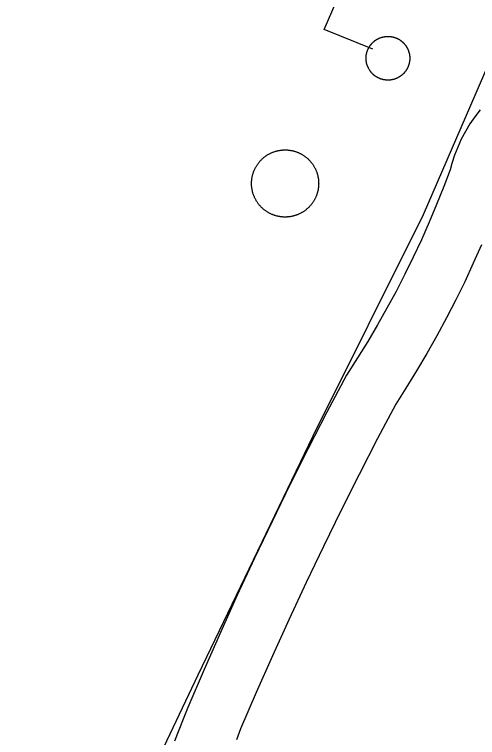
# Model space of a CAD drawing. Extents: x 3704301 to 3742427, y 506229 to 532009.
# Drawn here: x 3721670.4 to 3721914, y 524795 to 525175 of the extents above; entities that cross this region are included whole.
import ezdxf

# ---------------------------------------------------------------- set-up
doc = ezdxf.new("R2010")
doc.units = 0
for name, color, linetype in [('V-DOMW-TANK', 7, 'Continuous'), ('V-ROAD-CNTR', 7, 'Continuous'), ('V-UTIL-LINE', 7, 'Continuous')]:
    doc.layers.add(name, color=color, linetype=linetype)

msp = doc.modelspace()

# ---------------------------------------------------------------- linework, layer by layer
at = {"layer": 'V-DOMW-TANK'}
for points in [[(3721855.47, 525153.46), (3721855.5, 525153.66), (3721855.53, 525153.85), (3721855.57, 525154.05), (3721855.61, 525154.25), (3721855.65, 525154.44), (3721855.69, 525154.64), (3721855.74, 525154.83), (3721855.79, 525155.03), (3721855.85, 525155.22), (3721855.91, 525155.41), (3721855.97, 525155.6), (3721856.04, 525155.79), (3721856.11, 525155.98), (3721856.18, 525156.17), (3721856.25, 525156.35), (3721856.33, 525156.54), (3721856.41, 525156.72), (3721856.5, 525156.9), (3721856.59, 525157.08), (3721856.68, 525157.26), (3721856.77, 525157.44), (3721856.87, 525157.61), (3721856.97, 525157.79), (3721857.08, 525157.96), (3721857.18, 525158.13), (3721857.29, 525158.3), (3721857.4, 525158.46), (3721857.52, 525158.63), (3721857.64, 525158.79), (3721857.76, 525158.95), (3721857.88, 525159.11), (3721858.01, 525159.26), (3721858.14, 525159.42), (3721858.27, 525159.57), (3721858.4, 525159.72), (3721858.54, 525159.86), (3721858.68, 525160.01), (3721858.82, 525160.15), (3721858.97, 525160.29), (3721859.11, 525160.42), (3721859.26, 525160.56), (3721859.42, 525160.69), (3721859.57, 525160.82), (3721859.73, 525160.95), (3721859.88, 525161.07), (3721860.04, 525161.19), (3721860.21, 525161.31), (3721860.37, 525161.42), (3721860.54, 525161.53), (3721860.71, 525161.64), (3721860.88, 525161.74), (3721861.05, 525161.85), (3721861.22, 525161.95), (3721861.4, 525162.05), (3721861.58, 525162.14), (3721861.75, 525162.23), (3721861.94, 525162.32), (3721862.12, 525162.4), (3721862.3, 525162.48), (3721862.48, 525162.56), (3721862.67, 525162.64), (3721862.86, 525162.71), (3721863.05, 525162.78), (3721863.24, 525162.84), (3721863.43, 525162.9), (3721863.62, 525162.96), (3721863.81, 525163.02), (3721864.01, 525163.07), (3721864.2, 525163.11), (3721864.4, 525163.16), (3721864.59, 525163.2), (3721864.79, 525163.24), (3721864.99, 525163.27), (3721865.19, 525163.3), (3721865.39, 525163.33), (3721865.58, 525163.35), (3721865.79, 525163.38), (3721865.98, 525163.39), (3721866.18, 525163.41), (3721866.39, 525163.42), (3721866.59, 525163.43), (3721866.78, 525163.43), (3721866.98, 525163.43), (3721867.19, 525163.42), (3721867.39, 525163.42), (3721867.59, 525163.4), (3721867.79, 525163.39), (3721867.99, 525163.37), (3721868.19, 525163.35), (3721868.39, 525163.33), (3721868.58, 525163.3), (3721868.78, 525163.27), (3721868.98, 525163.23), (3721869.18, 525163.19), (3721869.37, 525163.15), (3721869.57, 525163.1), (3721869.76, 525163.06), (3721869.96, 525163), (3721870.15, 525162.95), (3721870.34, 525162.89)], [(3721870.34, 525162.89), (3721870.53, 525162.83), (3721870.72, 525162.76), (3721870.91, 525162.69), (3721871.1, 525162.62), (3721871.28, 525162.54), (3721871.47, 525162.47), (3721871.65, 525162.38), (3721871.83, 525162.3), (3721872.01, 525162.21), (3721872.19, 525162.12), (3721872.37, 525162.02), (3721872.54, 525161.93), (3721872.71, 525161.82), (3721872.89, 525161.72), (3721873.06, 525161.61), (3721873.23, 525161.51), (3721873.39, 525161.39), (3721873.56, 525161.28), (3721873.72, 525161.16), (3721873.88, 525161.04), (3721874.03, 525160.91), (3721874.19, 525160.79), (3721874.34, 525160.66), (3721874.5, 525160.53), (3721874.64, 525160.39), (3721874.79, 525160.26), (3721874.94, 525160.11), (3721875.08, 525159.97), (3721875.22, 525159.83), (3721875.35, 525159.68), (3721875.49, 525159.53), (3721875.62, 525159.38), (3721875.75, 525159.23), (3721875.87, 525159.07), (3721875.99, 525158.91), (3721876.12, 525158.75), (3721876.23, 525158.59), (3721876.35, 525158.43), (3721876.46, 525158.26), (3721876.57, 525158.09), (3721876.67, 525157.92), (3721876.78, 525157.75), (3721876.88, 525157.58), (3721876.97, 525157.4), (3721877.07, 525157.22), (3721877.16, 525157.04), (3721877.25, 525156.86), (3721877.33, 525156.68), (3721877.41, 525156.5), (3721877.49, 525156.31), (3721877.56, 525156.13), (3721877.64, 525155.94), (3721877.7, 525155.75), (3721877.77, 525155.56), (3721877.83, 525155.37), (3721877.89, 525155.18), (3721877.94, 525154.98), (3721878, 525154.79), (3721878.04, 525154.6), (3721878.09, 525154.4), (3721878.13, 525154.2), (3721878.17, 525154.01), (3721878.2, 525153.81), (3721878.23, 525153.61), (3721878.26, 525153.41), (3721878.28, 525153.21), (3721878.3, 525153.01), (3721878.32, 525152.81), (3721878.33, 525152.61), (3721878.35, 525152.41), (3721878.35, 525152.21), (3721878.35, 525152.01), (3721878.35, 525151.81), (3721878.35, 525151.61), (3721878.34, 525151.41), (3721878.33, 525151.21), (3721878.32, 525151.01), (3721878.3, 525150.81), (3721878.28, 525150.61), (3721878.25, 525150.41), (3721878.23, 525150.21), (3721878.19, 525150.01), (3721878.16, 525149.82), (3721878.12, 525149.62), (3721878.08, 525149.43), (3721878.03, 525149.23), (3721877.98, 525149.04), (3721877.93, 525148.84), (3721877.88, 525148.65), (3721877.82, 525148.46), (3721877.75, 525148.27), (3721877.69, 525148.08), (3721877.62, 525147.89), (3721877.55, 525147.7), (3721877.47, 525147.52), (3721877.39, 525147.33), (3721877.31, 525147.15), (3721877.23, 525146.97), (3721877.14, 525146.79), (3721877.05, 525146.61)], [(3721859.85, 525142.83), (3721859.69, 525142.95), (3721859.53, 525143.08), (3721859.38, 525143.21), (3721859.23, 525143.34), (3721859.08, 525143.48), (3721858.93, 525143.61), (3721858.79, 525143.75), (3721858.65, 525143.9), (3721858.51, 525144.04), (3721858.37, 525144.19), (3721858.24, 525144.34), (3721858.11, 525144.49), (3721857.98, 525144.64), (3721857.85, 525144.8), (3721857.73, 525144.96), (3721857.61, 525145.12), (3721857.49, 525145.28), (3721857.38, 525145.44), (3721857.27, 525145.61), (3721857.16, 525145.78), (3721857.05, 525145.95), (3721856.95, 525146.12), (3721856.85, 525146.3), (3721856.75, 525146.47), (3721856.66, 525146.65), (3721856.57, 525146.83), (3721856.48, 525147.01), (3721856.4, 525147.19), (3721856.31, 525147.37), (3721856.23, 525147.56), (3721856.16, 525147.74), (3721856.09, 525147.93), (3721856.02, 525148.12), (3721855.96, 525148.31), (3721855.9, 525148.5), (3721855.84, 525148.69), (3721855.78, 525148.89), (3721855.73, 525149.08), (3721855.68, 525149.27), (3721855.64, 525149.47), (3721855.6, 525149.67), (3721855.56, 525149.86), (3721855.52, 525150.06), (3721855.49, 525150.26), (3721855.46, 525150.46), (3721855.44, 525150.65), (3721855.42, 525150.86), (3721855.4, 525151.06), (3721855.39, 525151.26), (3721855.38, 525151.46), (3721855.37, 525151.66), (3721855.37, 525151.86), (3721855.37, 525152.06), (3721855.38, 525152.26), (3721855.38, 525152.46), (3721855.39, 525152.66), (3721855.41, 525152.86), (3721855.42, 525153.06), (3721855.45, 525153.26), (3721855.47, 525153.46)], [(3721877.05, 525146.61), (3721876.95, 525146.43), (3721876.85, 525146.26), (3721876.75, 525146.08), (3721876.65, 525145.91), (3721876.54, 525145.74), (3721876.43, 525145.57), (3721876.32, 525145.41), (3721876.21, 525145.24), (3721876.09, 525145.08), (3721875.97, 525144.92), (3721875.84, 525144.76), (3721875.72, 525144.61), (3721875.59, 525144.45), (3721875.46, 525144.3), (3721875.32, 525144.15), (3721875.18, 525144.01), (3721875.04, 525143.86), (3721874.9, 525143.72), (3721874.76, 525143.58), (3721874.61, 525143.45), (3721874.46, 525143.31), (3721874.31, 525143.18), (3721874.16, 525143.05), (3721874, 525142.93), (3721873.84, 525142.8), (3721873.68, 525142.68), (3721873.52, 525142.57), (3721873.35, 525142.45), (3721873.19, 525142.34), (3721873.02, 525142.23), (3721872.85, 525142.12), (3721872.68, 525142.02), (3721872.5, 525141.92), (3721872.33, 525141.82), (3721872.15, 525141.73), (3721871.97, 525141.64), (3721871.79, 525141.55), (3721871.61, 525141.47), (3721871.43, 525141.39), (3721871.24, 525141.31), (3721871.05, 525141.23), (3721870.87, 525141.16), (3721870.68, 525141.09), (3721870.49, 525141.03), (3721870.3, 525140.97), (3721870.1, 525140.91), (3721869.91, 525140.85), (3721869.72, 525140.8), (3721869.52, 525140.75), (3721869.33, 525140.71), (3721869.13, 525140.67), (3721868.93, 525140.63), (3721868.74, 525140.6), (3721868.54, 525140.57), (3721868.34, 525140.54), (3721868.14, 525140.51), (3721867.94, 525140.49), (3721867.74, 525140.47), (3721867.54, 525140.46), (3721867.34, 525140.45), (3721867.14, 525140.45), (3721866.94, 525140.44), (3721866.74, 525140.44), (3721866.54, 525140.45), (3721866.34, 525140.45), (3721866.14, 525140.46), (3721865.94, 525140.48), (3721865.74, 525140.5), (3721865.54, 525140.52), (3721865.34, 525140.54), (3721865.14, 525140.57), (3721864.94, 525140.6), (3721864.75, 525140.64), (3721864.55, 525140.68), (3721864.35, 525140.72), (3721864.16, 525140.77), (3721863.96, 525140.81), (3721863.77, 525140.87), (3721863.58, 525140.92), (3721863.39, 525140.98), (3721863.19, 525141.04), (3721863.01, 525141.11), (3721862.82, 525141.18), (3721862.63, 525141.25), (3721862.44, 525141.32), (3721862.26, 525141.41), (3721862.07, 525141.49), (3721861.89, 525141.57), (3721861.71, 525141.66), (3721861.54, 525141.75), (3721861.36, 525141.84), (3721861.18, 525141.94), (3721861.01, 525142.04), (3721860.84, 525142.15), (3721860.67, 525142.26), (3721860.5, 525142.36), (3721860.33, 525142.48), (3721860.17, 525142.59), (3721860.01, 525142.71), (3721859.85, 525142.83)], [(3721796.96, 525093.95), (3721797.1, 525094.22), (3721797.24, 525094.49), (3721797.39, 525094.77), (3721797.54, 525095.03), (3721797.7, 525095.3), (3721797.87, 525095.56), (3721798.03, 525095.82), (3721798.2, 525096.07), (3721798.38, 525096.33), (3721798.56, 525096.58), (3721798.74, 525096.82), (3721798.93, 525097.07), (3721799.12, 525097.31), (3721799.32, 525097.55), (3721799.52, 525097.78), (3721799.73, 525098.01), (3721799.94, 525098.23), (3721800.15, 525098.46), (3721800.37, 525098.68), (3721800.59, 525098.89), (3721800.81, 525099.1), (3721801.04, 525099.31), (3721801.27, 525099.51), (3721801.51, 525099.71), (3721801.75, 525099.9), (3721801.99, 525100.09), (3721802.23, 525100.28), (3721802.48, 525100.46), (3721802.73, 525100.64), (3721802.99, 525100.81), (3721803.25, 525100.98), (3721803.51, 525101.15), (3721803.77, 525101.31), (3721804.04, 525101.46), (3721804.31, 525101.61), (3721804.58, 525101.76), (3721804.85, 525101.9), (3721805.13, 525102.03), (3721805.41, 525102.17), (3721805.69, 525102.29), (3721805.97, 525102.42), (3721806.26, 525102.53), (3721806.54, 525102.64), (3721806.83, 525102.75), (3721807.12, 525102.85), (3721807.42, 525102.95), (3721807.71, 525103.04), (3721808.01, 525103.12), (3721808.3, 525103.2), (3721808.6, 525103.28), (3721808.9, 525103.35), (3721809.2, 525103.42), (3721809.51, 525103.48), (3721809.81, 525103.53), (3721810.11, 525103.58), (3721810.42, 525103.62), (3721810.72, 525103.66), (3721811.03, 525103.7), (3721811.34, 525103.72), (3721811.64, 525103.75), (3721811.95, 525103.76), (3721812.26, 525103.78), (3721812.57, 525103.78), (3721812.88, 525103.78), (3721813.18, 525103.78), (3721813.49, 525103.77), (3721813.8, 525103.75), (3721814.11, 525103.73), (3721814.41, 525103.71), (3721814.72, 525103.68), (3721815.02, 525103.64), (3721815.33, 525103.6), (3721815.64, 525103.55), (3721815.94, 525103.5), (3721816.24, 525103.44), (3721816.54, 525103.38), (3721816.84, 525103.31), (3721817.14, 525103.24), (3721817.44, 525103.16), (3721817.74, 525103.07), (3721818.03, 525102.99), (3721818.32, 525102.89), (3721818.62, 525102.79), (3721818.91, 525102.69), (3721819.2, 525102.58), (3721819.48, 525102.46), (3721819.76, 525102.35), (3721820.05, 525102.22), (3721820.33, 525102.09), (3721820.6, 525101.96), (3721820.88, 525101.82), (3721821.15, 525101.68), (3721821.42, 525101.53), (3721821.69, 525101.37), (3721821.95, 525101.22), (3721822.22, 525101.06), (3721822.48, 525100.89), (3721822.73, 525100.72), (3721822.98, 525100.54), (3721823.23, 525100.36)], [(3721823.23, 525100.36), (3721823.48, 525100.18), (3721823.72, 525099.99), (3721823.96, 525099.79), (3721824.2, 525099.6), (3721824.43, 525099.4), (3721824.66, 525099.19), (3721824.89, 525098.98), (3721825.11, 525098.77), (3721825.33, 525098.55), (3721825.54, 525098.33), (3721825.76, 525098.11), (3721825.96, 525097.88), (3721826.17, 525097.65), (3721826.37, 525097.41), (3721826.56, 525097.17), (3721826.75, 525096.93), (3721826.94, 525096.69), (3721827.12, 525096.44), (3721827.3, 525096.19), (3721827.47, 525095.93), (3721827.64, 525095.67), (3721827.8, 525095.41), (3721827.96, 525095.15), (3721828.12, 525094.88), (3721828.27, 525094.61), (3721828.41, 525094.34), (3721828.55, 525094.07), (3721828.69, 525093.79), (3721828.82, 525093.51), (3721828.95, 525093.23), (3721829.07, 525092.95), (3721829.19, 525092.66), (3721829.3, 525092.38), (3721829.4, 525092.09), (3721829.5, 525091.8), (3721829.6, 525091.5), (3721829.69, 525091.21), (3721829.78, 525090.91), (3721829.86, 525090.62), (3721829.94, 525090.32), (3721830.01, 525090.02), (3721830.07, 525089.71), (3721830.13, 525089.41), (3721830.18, 525089.11), (3721830.24, 525088.81), (3721830.28, 525088.5), (3721830.31, 525088.2), (3721830.35, 525087.89), (3721830.38, 525087.58), (3721830.4, 525087.28), (3721830.42, 525086.97), (3721830.43, 525086.66), (3721830.43, 525086.35), (3721830.44, 525086.05), (3721830.43, 525085.74), (3721830.42, 525085.43), (3721830.41, 525085.12), (3721830.39, 525084.81), (3721830.36, 525084.51), (3721830.33, 525084.2), (3721830.3, 525083.9), (3721830.25, 525083.59), (3721830.21, 525083.28), (3721830.16, 525082.98), (3721830.1, 525082.68), (3721830.04, 525082.38), (3721829.96, 525082.08), (3721829.89, 525081.78), (3721829.81, 525081.48), (3721829.73, 525081.18), (3721829.64, 525080.89), (3721829.55, 525080.59), (3721829.45, 525080.3), (3721829.35, 525080.01), (3721829.23, 525079.72), (3721829.12, 525079.44), (3721829, 525079.15), (3721828.88, 525078.87), (3721828.75, 525078.59), (3721828.61, 525078.32), (3721828.47, 525078.04), (3721828.33, 525077.77), (3721828.18, 525077.5), (3721828.03, 525077.23), (3721827.87, 525076.97), (3721827.71, 525076.7), (3721827.54, 525076.44), (3721827.37, 525076.19), (3721827.2, 525075.94), (3721827.02, 525075.69), (3721826.83, 525075.44), (3721826.64, 525075.2), (3721826.45, 525074.95), (3721826.25, 525074.72), (3721826.05, 525074.49), (3721825.85, 525074.26), (3721825.63, 525074.03), (3721825.42, 525073.81), (3721825.21, 525073.59), (3721824.99, 525073.37)], [(3721798.1, 525076.33), (3721797.94, 525076.59), (3721797.77, 525076.85), (3721797.61, 525077.12), (3721797.46, 525077.38), (3721797.31, 525077.65), (3721797.16, 525077.93), (3721797.02, 525078.2), (3721796.88, 525078.47), (3721796.75, 525078.75), (3721796.63, 525079.03), (3721796.5, 525079.32), (3721796.39, 525079.6), (3721796.28, 525079.89), (3721796.17, 525080.18), (3721796.07, 525080.47), (3721795.97, 525080.76), (3721795.88, 525081.05), (3721795.8, 525081.35), (3721795.71, 525081.65), (3721795.64, 525081.95), (3721795.57, 525082.25), (3721795.5, 525082.55), (3721795.44, 525082.85), (3721795.39, 525083.15), (3721795.34, 525083.46), (3721795.3, 525083.76), (3721795.26, 525084.07), (3721795.22, 525084.37), (3721795.2, 525084.68), (3721795.17, 525084.99), (3721795.16, 525085.3), (3721795.14, 525085.6), (3721795.14, 525085.91), (3721795.14, 525086.22), (3721795.14, 525086.53), (3721795.15, 525086.84), (3721795.17, 525087.14), (3721795.19, 525087.45), (3721795.21, 525087.76), (3721795.24, 525088.06), (3721795.28, 525088.37), (3721795.32, 525088.68), (3721795.37, 525088.98), (3721795.42, 525089.28), (3721795.48, 525089.59), (3721795.54, 525089.89), (3721795.61, 525090.19), (3721795.68, 525090.49), (3721795.76, 525090.78), (3721795.85, 525091.08), (3721795.93, 525091.38), (3721796.03, 525091.67), (3721796.13, 525091.96), (3721796.23, 525092.25), (3721796.34, 525092.54), (3721796.45, 525092.83), (3721796.57, 525093.11), (3721796.7, 525093.39), (3721796.83, 525093.67), (3721796.96, 525093.95)], [(3721824.99, 525073.37), (3721824.76, 525073.16), (3721824.53, 525072.96), (3721824.3, 525072.75), (3721824.07, 525072.56), (3721823.83, 525072.36), (3721823.59, 525072.17), (3721823.34, 525071.98), (3721823.09, 525071.8), (3721822.84, 525071.62), (3721822.58, 525071.45), (3721822.33, 525071.28), (3721822.07, 525071.12), (3721821.8, 525070.96), (3721821.54, 525070.8), (3721821.27, 525070.65), (3721821, 525070.51), (3721820.72, 525070.37), (3721820.44, 525070.23), (3721820.17, 525070.1), (3721819.89, 525069.97), (3721819.6, 525069.85), (3721819.32, 525069.73), (3721819.03, 525069.62), (3721818.74, 525069.52), (3721818.45, 525069.41), (3721818.16, 525069.32), (3721817.86, 525069.23), (3721817.57, 525069.14), (3721817.27, 525069.06), (3721816.97, 525068.98), (3721816.67, 525068.91), (3721816.37, 525068.85), (3721816.07, 525068.79), (3721815.77, 525068.73), (3721815.46, 525068.68), (3721815.16, 525068.64), (3721814.85, 525068.6), (3721814.55, 525068.57), (3721814.24, 525068.54), (3721813.93, 525068.52), (3721813.62, 525068.5), (3721813.31, 525068.49), (3721813.01, 525068.48), (3721812.7, 525068.48), (3721812.39, 525068.49), (3721812.08, 525068.49), (3721811.78, 525068.51), (3721811.47, 525068.53), (3721811.16, 525068.56), (3721810.85, 525068.59), (3721810.55, 525068.62), (3721810.25, 525068.67), (3721809.94, 525068.71), (3721809.64, 525068.76), (3721809.33, 525068.82), (3721809.03, 525068.89), (3721808.73, 525068.95), (3721808.43, 525069.03), (3721808.13, 525069.1), (3721807.84, 525069.19), (3721807.54, 525069.28), (3721807.25, 525069.37), (3721806.96, 525069.47), (3721806.67, 525069.57), (3721806.38, 525069.68), (3721806.09, 525069.8), (3721805.81, 525069.92), (3721805.53, 525070.04), (3721805.25, 525070.17), (3721804.97, 525070.31), (3721804.7, 525070.44), (3721804.42, 525070.59), (3721804.15, 525070.73), (3721803.89, 525070.89), (3721803.62, 525071.05), (3721803.36, 525071.21), (3721803.1, 525071.38), (3721802.84, 525071.55), (3721802.59, 525071.72), (3721802.34, 525071.9), (3721802.09, 525072.09), (3721801.85, 525072.28), (3721801.61, 525072.47), (3721801.38, 525072.67), (3721801.14, 525072.87), (3721800.91, 525073.07), (3721800.69, 525073.28), (3721800.46, 525073.49), (3721800.25, 525073.71), (3721800.03, 525073.93), (3721799.82, 525074.16), (3721799.61, 525074.39), (3721799.41, 525074.62), (3721799.21, 525074.85), (3721799.01, 525075.09), (3721798.82, 525075.33), (3721798.64, 525075.58), (3721798.46, 525075.83), (3721798.28, 525076.08), (3721798.1, 525076.33)]]:
    msp.add_lwpolyline(points, dxfattribs=at)
at = {"layer": 'V-ROAD-CNTR'}
for points in [[(3721915.34, 525124.8), (3721912.55, 525121.18), (3721909.96, 525117.4), (3721907.6, 525113.49), (3721905.46, 525109.45), (3721903.55, 525105.3), (3721901.87, 525101.05), (3721900.43, 525096.7), (3721899.54, 525093.39), (3721896.19, 525084.49), (3721892.47, 525075.11), (3721888.56, 525065.82), (3721884.47, 525056.6), (3721880.2, 525047.47), (3721875.75, 525038.41), (3721871.13, 525029.45), (3721866.34, 525020.58), (3721861.37, 525011.8), (3721856.24, 525003.12), (3721850.93, 524994.55), (3721845.02, 524985.39), (3721834.77, 524965.91), (3721824.97, 524946.86), (3721815.36, 524927.72), (3721805.94, 524908.48), (3721796.71, 524889.15), (3721787.66, 524869.74), (3721778.81, 524850.23), (3721770.15, 524830.65), (3721761.57, 524810.73), (3721759.23, 524804.54), (3721756.97, 524798.75), (3721754.64, 524792.97)], [(3721916.1, 525053.92), (3721911.77, 525044.17), (3721907.25, 525034.5), (3721902.55, 525024.93), (3721897.66, 525015.44), (3721892.59, 525006.06), (3721887.34, 524996.77), (3721881.91, 524987.59), (3721876.29, 524978.52), (3721870.95, 524970.24), (3721861.38, 524952.07), (3721851.72, 524933.28), (3721842.24, 524914.39), (3721832.95, 524895.42), (3721823.84, 524876.36), (3721814.92, 524857.2), (3721806.19, 524837.97), (3721797.65, 524818.65), (3721789.4, 524799.49), (3721787.24, 524793.78)]]:
    msp.add_lwpolyline(points, dxfattribs=at)
at = {"layer": 'V-UTIL-LINE'}
for points in [[(3721858.97, 525156.67), (3721833.31, 525166.98), (3721855.03, 525217.25), (3721816.53, 525233.79), (3721808.35, 525250.18), (3721797.66, 525254.31), (3721800.79, 525259.13), (3721808.03, 525275.71), (3721752.93, 525300.56), (3721750.27, 525301.05), (3721724.52, 525318.82), (3721722.89, 525321.46), (3721688.65, 525336.99), (3721725.46, 525414.04), (3721758.76, 525487.77)], [(3721930.08, 525172.79), (3721885.38, 525069.67), (3721827.29, 524953.42), (3721766.96, 524827.71), (3721721.01, 524731.07), (3721670.45, 524626.11)]]:
    msp.add_lwpolyline(points, dxfattribs=at)

doc.saveas('drawing.dxf')
